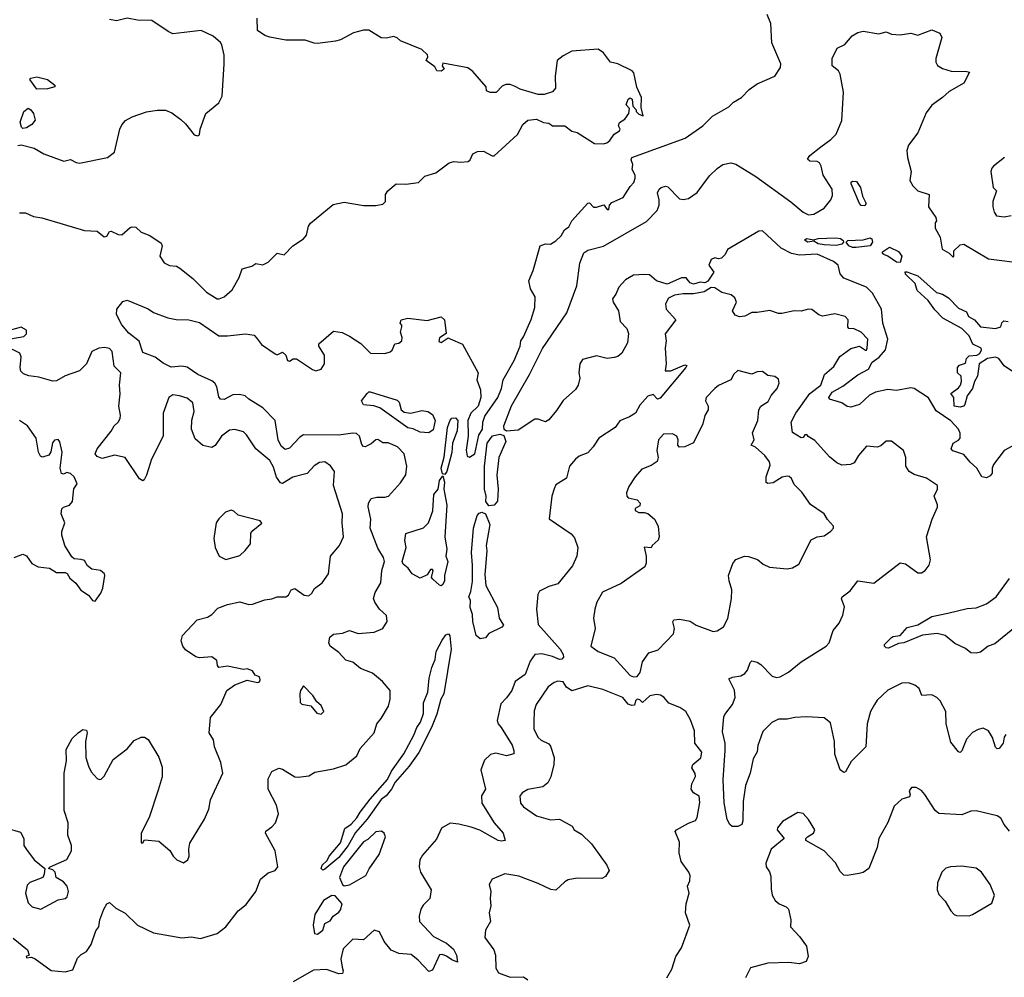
# Model space of a CAD drawing. Extents: x 1690054 to 1842981, y 782881 to 914114.
# Tile 356 of 656: x 1752267 to 1757845, y 846569 to 851996. Entities that reach past the tile are written whole.
import ezdxf

# ---------------------------------------------------------------- set-up
doc = ezdxf.new("R2010")
doc.units = 0

msp = doc.modelspace()

# ---------------------------------------------------------------- linework, layer by layer
at = {"layer": '0CON10XD'}
for points in [[(1752256.4, 851283.6), (1752275, 851287.3), (1752348.1, 851268.1), (1752404, 851235), (1752516.7, 851193.3), (1752555, 851203.3), (1752586.2, 851186.2), (1752605, 851183.3), (1752764.4, 851215.6), (1752805, 851245.7), (1752835, 851376), (1752845, 851400), (1752866.7, 851425), (1752904.1, 851445.9), (1752985, 851473.3), (1753045, 851483.3), (1753093, 851483), (1753128.3, 851468.3), (1753179.5, 851429.5), (1753206.7, 851405), (1753255, 851343.3), (1753275, 851336.7), (1753285, 851342.5), (1753290, 851375), (1753322, 851465), (1753395.5, 851525), (1753413.2, 851563.2), (1753426.1, 851746.1), (1753424.5, 851795), (1753412.4, 851852.4), (1753405, 851865.8), (1753363.2, 851903.2), (1753295, 851934.2), (1753135, 851916), (1753107.9, 851927.9), (1753015, 851991.2), (1752935, 851993.2), (1752875, 852004.7), (1752815, 851988.9), (1752775, 851996.9)], [(1752265, 850900.5), (1752299.4, 850900.6), (1752345, 850880), (1752393.4, 850873.4), (1752635, 850800.4), (1752705, 850797.5), (1752745, 850764.4), (1752761.2, 850768.8), (1752775, 850796), (1752785, 850797.5), (1752825, 850778.6), (1752845, 850777.1), (1752892.7, 850817.3), (1752905, 850822.7), (1752925, 850819.5), (1752955, 850792.2), (1753003.6, 850773.6), (1753068.5, 850728.5), (1753074.4, 850714.4), (1753061.8, 850655), (1753085, 850617.8), (1753115, 850603.5), (1753155, 850598.1), (1753175, 850588.1), (1753248.5, 850528.5), (1753325, 850451.4), (1753385, 850414.6), (1753396.7, 850413.3), (1753425.4, 850424.6), (1753471.4, 850465), (1753510, 850535), (1753527, 850583), (1753581.7, 850598.3), (1753605, 850613.3), (1753645, 850606.7), (1753675, 850622.5), (1753725, 850672.5), (1753765, 850662.5), (1753815, 850713.8), (1753875, 850753.3), (1753891.2, 850775), (1753903.8, 850825), (1753915, 850843.3), (1754042.3, 850947.7), (1754105, 850962.5), (1754215, 850943.3), (1754285, 850942.5), (1754325, 850950), (1754340, 850965), (1754340, 851005), (1754352.5, 851025), (1754400, 851065), (1754455, 851063.3), (1754526.2, 851073.8), (1754561.7, 851108.3), (1754625, 851127.5), (1754700, 851185), (1754727, 851193), (1754765, 851187.5), (1754807, 851193), (1754818.3, 851201.7), (1754833.6, 851236.4), (1754860.7, 851249.3), (1754895, 851250), (1754943.5, 851223.5), (1754955.4, 851224.6), (1755086.7, 851345), (1755117.7, 851402.3), (1755145, 851426), (1755195, 851431.2), (1755235, 851413.8), (1755265, 851410), (1755285, 851394), (1755355, 851394), (1755395, 851363.8), (1755409.5, 851359.5), (1755425.7, 851355.7), (1755523.7, 851293.7), (1755575, 851291.4), (1755592.7, 851297.3), (1755609.5, 851310.5), (1755635, 851346.7), (1755665.8, 851365), (1755668, 851375), (1755658.8, 851395), (1755665, 851412.5), (1755695, 851432.5), (1755717.5, 851465), (1755721.7, 851491.7), (1755703, 851513), (1755714, 851545), (1755725, 851552.5), (1755736.7, 851545), (1755740, 851505), (1755760, 851485), (1755760, 851475), (1755775, 851460), (1755798.3, 851451.7), (1755788, 851498), (1755788.8, 851555), (1755762.9, 851612.9), (1755746.2, 851695), (1755737.5, 851705), (1755655, 851746), (1755614.2, 851754.2), (1755575, 851808), (1755545, 851828.6), (1755395, 851816.7), (1755345, 851791.8), (1755312.1, 851765), (1755301.4, 851675), (1755302, 851608), (1755285, 851586.7), (1755238.3, 851571.7), (1755205, 851571.2), (1755101.7, 851601.7), (1755073.3, 851616.7), (1755045, 851629.2), (1755021.7, 851628.3), (1755000.7, 851619.3), (1754967, 851583), (1754933, 851583), (1754911.7, 851591.7), (1754910, 851615), (1754835, 851702.5), (1754805, 851722.5), (1754665, 851750), (1754660, 851735), (1754672.5, 851715), (1754655, 851703.3), (1754630, 851705), (1754618.3, 851728.3), (1754570, 851765), (1754580, 851785), (1754577, 851797), (1754546.1, 851826.1), (1754425, 851876.7), (1754405, 851893.3), (1754385, 851900), (1754345, 851891.2), (1754315, 851893.8), (1754245, 851936), (1754215, 851936), (1754158.3, 851921.7), (1754085, 851882.5), (1754056.1, 851873.9), (1753955, 851861.1), (1753935, 851861.9), (1753885, 851880.6), (1753775, 851880), (1753685, 851896.2), (1753655, 851906.5), (1753613.8, 851935), (1753612.5, 852005)], [(1754365.2, 848145.2), (1754366.4, 848195), (1754322.6, 848245), (1754265, 848292.9), (1754198.1, 848318.1), (1754155, 848354.6), (1754115, 848366.9), (1754075, 848410), (1754026.2, 848445), (1754018.8, 848465), (1754024.1, 848495.9), (1754045.7, 848514.3), (1754095, 848519.5), (1754135, 848534.2), (1754185, 848517.5), (1754275.4, 848524.6), (1754323.7, 848546.3), (1754349.2, 848585), (1754345, 848618.8), (1754305, 848655.8), (1754278.5, 848695), (1754272.3, 848715), (1754280.8, 848749.2), (1754313.1, 848805), (1754319.1, 848875), (1754333.8, 848925), (1754327.6, 848947.6), (1754295, 849000.8), (1754253.3, 849113.3), (1754256.9, 849165), (1754242, 849235), (1754243.3, 849255), (1754257.6, 849282.4), (1754289.5, 849290.5), (1754335, 849288.9), (1754356, 849295), (1754425, 849370.8), (1754455, 849416.7), (1754459.5, 849465), (1754445.3, 849535.3), (1754407.5, 849575), (1754355, 849597.2), (1754325, 849598.5), (1754295, 849616.9), (1754285, 849615.6), (1754258.6, 849591.4), (1754225, 849575.4), (1754215, 849576.4), (1754205, 849587.5), (1754192.7, 849635), (1754175, 849649.7), (1754155, 849651.7), (1754075, 849641.8), (1753875, 849642.7), (1753855, 849630), (1753795, 849566.7), (1753770.6, 849560.6), (1753749, 849579), (1753730.9, 849615), (1753714.5, 849725), (1753645, 849796.2), (1753565.3, 849845.3), (1753545, 849864.2), (1753512.4, 849872.4), (1753475, 849870), (1753425, 849842.5), (1753405.5, 849845.5), (1753395, 849857.5), (1753384.4, 849915.6), (1753373.1, 849935), (1753355, 849949.5), (1753275.9, 849985.9), (1753215, 850026.2), (1753185, 850032.7), (1753125, 850027.1), (1753079.1, 850049.1), (1753035, 850083.8), (1752965, 850110), (1752944.1, 850174.1), (1752885, 850219.2), (1752845, 850266.7), (1752815.8, 850325), (1752818, 850355), (1752852.1, 850397.9), (1752875.9, 850405.9), (1752995, 850358), (1753025, 850336.2), (1753106.4, 850306.4), (1753152.7, 850297.3), (1753225.7, 850295.7), (1753285, 850279.2), (1753395, 850204.4), (1753445, 850204), (1753545.6, 850215.6), (1753595, 850208), (1753614.2, 850185), (1753637.5, 850155), (1753715, 850101.8), (1753725, 850097.1), (1753755, 850110.8), (1753774.4, 850095), (1753784.5, 850064.5), (1753795, 850060), (1753815.6, 850074.4), (1753835, 850074.4), (1753925, 850012.9), (1753945, 850005.5), (1753975.8, 850015), (1753994.3, 850045), (1753993.6, 850095), (1753962.2, 850145), (1753961.1, 850158.9), (1754045, 850230.8), (1754093.4, 850223.4), (1754135, 850202.5), (1754200.3, 850160.3), (1754255, 850106.2), (1754335, 850103.8), (1754365, 850113.3), (1754376.4, 850123.6), (1754391.7, 850158.3), (1754415, 850162.5), (1754432.5, 850175), (1754433.3, 850195), (1754423.8, 850225), (1754432.5, 850255), (1754432.5, 850265), (1754422.5, 850275), (1754427.5, 850295), (1754465, 850303.8), (1754575, 850290.6), (1754655, 850311.5), (1754673.6, 850295), (1754683.6, 850216.4), (1754645, 850192), (1754641.7, 850171.7), (1754655, 850165.8), (1754695, 850192.5), (1754705, 850187.5), (1754775, 850157.5), (1754864.4, 849995), (1754857, 849955), (1754877.8, 849897.8), (1754879.2, 849855), (1754865.1, 849804.9), (1754822.3, 849765), (1754805.2, 849725.2), (1754807.8, 849635), (1754795.7, 849555.7), (1754802, 849522), (1754815, 849516.2), (1754845.3, 849534.7), (1754868.3, 849641.7), (1754889.3, 849675), (1754891.6, 849715), (1754901.4, 849748.6), (1754975.1, 849855), (1754997.3, 849905), (1755005.5, 849955), (1755068.4, 850065), (1755102.1, 850145), (1755106.8, 850175), (1755122.1, 850197.9), (1755163.9, 850296.1), (1755185.6, 850365), (1755188, 850425), (1755160.5, 850470.5), (1755152, 850515), (1755175.7, 850575), (1755215, 850713.3), (1755245, 850726.2), (1755275, 850724.2), (1755305, 850741.8), (1755335, 850771.2), (1755352.8, 850805), (1755378.7, 850821.3), (1755395.4, 850855), (1755485, 850956.2), (1755495, 850957.5), (1755517, 850933), (1755535, 850932.5), (1755577, 850947), (1755595, 850920), (1755605, 850920), (1755607.5, 850945), (1755620.7, 850959.3), (1755685, 850987.5), (1755725, 851050), (1755747, 851073), (1755753, 851097), (1755753.3, 851115), (1755737, 851147), (1755740, 851175), (1755732, 851202), (1755735.8, 851215), (1756036.3, 851323.7), (1756137.2, 851395), (1756191.8, 851448.2), (1756285, 851502.5), (1756311.4, 851528.6), (1756356.3, 851555), (1756400.1, 851599.9), (1756445, 851633.1), (1756544.8, 851675.2), (1756577.4, 851725), (1756579.8, 851745), (1756528.5, 851865), (1756521.4, 851975), (1756500.8, 852025)], [(1757915, 849591.8), (1757845, 849554.5), (1757783.8, 849475), (1757776.7, 849455), (1757776.7, 849425), (1757765, 849410), (1757745, 849398.8), (1757717.5, 849405), (1757689.2, 849455), (1757652.5, 849487.5), (1757615, 849532.5), (1757553.1, 849553.1), (1757544.2, 849564.2), (1757555, 849596.2), (1757585, 849612.5), (1757594.5, 849625), (1757595, 849652.5), (1757585, 849676), (1757543, 849723), (1757459.3, 849779.3), (1757415, 849852.9), (1757335, 849905.7), (1757315, 849908.9), (1757235, 849894.7), (1757185, 849900.7), (1757115, 849885.6), (1757081.2, 849868.8), (1757024.3, 849815), (1756975, 849800.3), (1756954.3, 849804.3), (1756925, 849825.3), (1756854, 849845), (1756850, 849855), (1756870.7, 849885), (1756930.2, 849919.8), (1757015, 849983.2), (1757075.3, 850015), (1757097.3, 850055), (1757135.9, 850084.1), (1757172, 850125), (1757184.7, 850185.3), (1757157.5, 850275), (1757148.8, 850355), (1757099.1, 850445), (1757065, 850479.6), (1756935, 850530), (1756914.3, 850555), (1756903.1, 850605), (1756877.5, 850625), (1756785, 850667.2), (1756685, 850660.4), (1756640.1, 850670.1), (1756581.1, 850701.1), (1756475, 850798.8), (1756455, 850796.7), (1756276.7, 850693.3), (1756263.8, 850665), (1756243.3, 850645), (1756225, 850640.8), (1756204.4, 850645.6), (1756185, 850637.5), (1756172, 850605), (1756198.8, 850565), (1756165, 850513.2), (1756147.5, 850505), (1756121.9, 850508.1), (1756085, 850496.9), (1756065, 850503.6), (1756055.7, 850515.7), (1756042.1, 850532.1), (1756016.4, 850533.6), (1755935, 850497.5), (1755875, 850515.8), (1755835, 850550), (1755805, 850552.5), (1755745, 850548.8), (1755699.1, 850520.9), (1755660.5, 850479.5), (1755645, 850440), (1755625.7, 850414.3), (1755628.8, 850395), (1755659.2, 850345), (1755668.8, 850285), (1755705.7, 850245.7), (1755716.9, 850216.9), (1755710.2, 850165), (1755677.8, 850105), (1755655, 850087.1), (1755635, 850081.2), (1755595, 850075.2), (1755535, 850090.2), (1755455, 850070), (1755440, 850045), (1755434.3, 849994.3), (1755441.2, 849965), (1755430, 849925), (1755415, 849900), (1755345, 849838), (1755308.9, 849781.1), (1755265, 849728.5), (1755245, 849716.7), (1755205, 849731.9), (1755185, 849731.8), (1755090.1, 849669.9), (1755025, 849663.3), (1755012.5, 849672.5), (1755009.4, 849695), (1755052.4, 849807.6), (1755155.6, 849985), (1755227.9, 850132.1), (1755367.3, 850335), (1755422.6, 850487.4), (1755440.6, 850615), (1755462.4, 850675), (1755485, 850690), (1755575, 850712), (1755817.3, 850852.7), (1755878.5, 850915), (1755888.9, 850945), (1755890.2, 850975), (1755880.7, 851015), (1755888.9, 851035), (1755900.9, 851045), (1755925, 851052.7), (1755937.9, 851047.9), (1756005, 850981.2), (1756025, 850976.2), (1756055, 850982.5), (1756105, 851016.7), (1756175, 851111.3), (1756217.6, 851152.4), (1756250, 851175), (1756295, 851185.2), (1756325, 851177.6), (1756436.8, 851106.8), (1756635, 850963.5), (1756705, 850904.4), (1756735, 850890.6), (1756765, 850893.1), (1756825, 850927.1), (1756862.1, 850975), (1756871.2, 850998.8), (1756868.9, 851035), (1756818.5, 851115), (1756807.7, 851165), (1756797.5, 851185), (1756785, 851192.7), (1756744, 851194), (1756730, 851205), (1756743, 851227), (1756805, 851275.8), (1756863, 851317), (1756893.1, 851346.9), (1756924.2, 851425), (1756933.6, 851585), (1756915, 851687.5), (1756905, 851706.7), (1756870, 851735), (1756870, 851775), (1756897.5, 851835), (1756942.5, 851855), (1756982.5, 851905), (1757015, 851923.3), (1757045, 851930), (1757135, 851915.7), (1757175, 851926.7), (1757205, 851913.3), (1757255, 851910), (1757315, 851919.2), (1757355, 851908.8), (1757435, 851937.8), (1757479.1, 851919.1), (1757492, 851895), (1757456.7, 851775), (1757456.7, 851755), (1757467, 851737), (1757495, 851720), (1757544.1, 851704.1), (1757633, 851703), (1757647.5, 851697.5), (1757615, 851636), (1757532.1, 851587.9), (1757495.6, 851554.4), (1757435, 851510.6), (1757402.5, 851467.5), (1757354.7, 851355), (1757303.1, 851285), (1757293.2, 851255), (1757296.1, 851215), (1757318.1, 851135), (1757309.5, 851085), (1757326.4, 851055), (1757355, 851025.5), (1757418.6, 851005), (1757415.5, 850935), (1757456.2, 850875), (1757460, 850855), (1757452.5, 850845), (1757452.5, 850815), (1757482.5, 850762.5), (1757493.8, 850695), (1757533.3, 850673.3), (1757555, 850650), (1757560, 850655), (1757560, 850685), (1757595, 850720), (1757615, 850723.3), (1757755, 850640.4), (1757965, 850614.4)], [(1752365, 851601.2), (1752325, 851657.5), (1752330, 851665), (1752365, 851671.4), (1752425, 851656), (1752465.7, 851625), (1752466.2, 851615), (1752425, 851604), (1752365, 851601.2)], [(1752285, 851380), (1752276.4, 851386.4), (1752269.3, 851415), (1752290, 851475), (1752315, 851494.2), (1752330, 851485), (1752345, 851463.3), (1752353.9, 851426.1), (1752335, 851401.2), (1752305, 851382), (1752285, 851380)], [(1757845.8, 851215), (1757784.6, 851165.4), (1757774.4, 851155), (1757768, 851135), (1757782.5, 851045), (1757800, 851025), (1757780, 850965), (1757780, 850935), (1757787.5, 850905), (1757800, 850885), (1757845, 850878.8), (1757884.1, 850885.9)], [(1757055, 850941.1), (1757035, 850943.5), (1757024, 850955), (1756978.2, 851065), (1756977.9, 851075), (1756985, 851081.1), (1757008, 851078), (1757030.6, 851045), (1757042.1, 850995), (1757062.2, 850955), (1757055, 850941.1)], [(1756894.6, 850715.4), (1756825, 850719.6), (1756791.2, 850725), (1756765, 850740), (1756732.5, 850735), (1756713.1, 850746.9), (1756725, 850756.4), (1756765, 850748.8), (1756790, 850755), (1756889.5, 850759.5), (1756916.2, 850755), (1756932, 850745), (1756934, 850735), (1756925, 850724.3), (1756894.6, 850715.4)], [(1757005, 850703.8), (1756984.8, 850704.8), (1756964.4, 850715), (1756948.8, 850735), (1756958, 850745), (1757045, 850748.1), (1757085, 850759.1), (1757095, 850753.3), (1757098.6, 850735), (1757085.1, 850714.9), (1757005, 850703.8)], [(1757255, 850618.8), (1757235, 850621.1), (1757186.1, 850656.1), (1757163.3, 850665), (1757155, 850671.2), (1757155, 850680), (1757195, 850706.8), (1757245, 850682.5), (1757265.4, 850655), (1757255, 850618.8)], [(1757925, 849979.2), (1757844.4, 850034.4), (1757813.3, 850075), (1757795, 850083.8), (1757750, 850075), (1757702.5, 850045), (1757693.3, 849975), (1757676, 849945), (1757664.2, 849905), (1757633.8, 849865), (1757622, 849815), (1757613.3, 849805), (1757595, 849800), (1757561.2, 849805), (1757560, 849855), (1757543, 849877), (1757585, 849910), (1757597.5, 849925), (1757602.5, 849945), (1757600, 849975), (1757580, 849995), (1757580, 850025), (1757591.7, 850038.3), (1757625, 850050), (1757630, 850075), (1757645, 850090), (1757690, 850095), (1757706.4, 850103.6), (1757716.2, 850125), (1757713.3, 850135), (1757667.1, 850157.1), (1757646.2, 850205), (1757605, 850245.7), (1757496.7, 850305), (1757450.9, 850350.9), (1757414, 850405), (1757351.5, 850461.5), (1757340, 850500), (1757285, 850553.3), (1757283.6, 850566.4), (1757293, 850567), (1757355, 850544), (1757460.6, 850450.6), (1757495, 850440.1), (1757529.7, 850419.7), (1757585, 850360.5), (1757630.8, 850340.8), (1757642.9, 850312.9), (1757675.2, 850295.2), (1757710, 850255), (1757795, 850245.6), (1757824.4, 850255.6), (1757831.7, 850278.3), (1757841.7, 850288.3), (1757866.1, 850286.1)], [(1757466.6, 849233.4), (1757467, 849247), (1757447.8, 849295), (1757465.8, 849335.8), (1757466.7, 849356.7), (1757405, 849397.8), (1757335, 849417.5), (1757305.3, 849435.3), (1757287.9, 849465), (1757287.9, 849515), (1757274.2, 849555), (1757205, 849607.1), (1757175, 849607.5), (1757145, 849580), (1757125, 849572.9), (1757065, 849578.6), (1757018.1, 849525), (1756993.8, 849485), (1756974.1, 849474.1), (1756925, 849471.1), (1756896, 849485), (1756855, 849518.6), (1756770.7, 849610.7), (1756733.8, 849633.8), (1756726.7, 849645), (1756715, 849642.5), (1756705, 849627.5), (1756695, 849626.2), (1756645, 849655.7), (1756638, 849715), (1756663.2, 849765), (1756743, 849877), (1756806.2, 849925), (1756825.5, 849984.5), (1756879.5, 850029.5), (1756913.8, 850086.2), (1756975, 850133.1), (1757025, 850146.4), (1757057.8, 850122.2), (1757065, 850122.9), (1757068.5, 850135), (1757072.3, 850185), (1757035, 850224.4), (1756995, 850242.9), (1756965, 850246.2), (1756959.2, 850255), (1756960, 850295), (1756942.8, 850312.8), (1756885, 850329.2), (1756815, 850316.1), (1756795, 850323.2), (1756755, 850353.2), (1756735, 850356.1), (1756695, 850343.8), (1756654.6, 850345.4), (1756585, 850330.8), (1756565, 850330), (1756517.1, 850347.1), (1756445, 850335.6), (1756415, 850336.9), (1756374.7, 850315.3), (1756345, 850312.4), (1756320.9, 850320.9), (1756305.2, 850345), (1756327.6, 850395), (1756319.2, 850419.2), (1756296.7, 850436.7), (1756245, 850450.3), (1756205, 850475.2), (1756185, 850477.2), (1756145, 850454), (1756085, 850441.6), (1756025, 850442.3), (1755975.9, 850434.1), (1755941.9, 850418.1), (1755925.5, 850385), (1755929.8, 850355), (1755984.8, 850295), (1755924.2, 850215), (1755930, 850175), (1755924.2, 850135), (1755928.6, 850045), (1755923.3, 850005), (1755955, 850006.2), (1756035, 850040), (1756046.2, 850036.2), (1756041.2, 850025), (1755895, 849850), (1755880, 849845), (1755855, 849872.5), (1755825, 849862.5), (1755779.3, 849810.7), (1755755, 849765.8), (1755722.5, 849745), (1755667.6, 849722.4), (1755640, 849685), (1755548.6, 849625), (1755516.7, 849575), (1755485, 849541.4), (1755437.3, 849522.7), (1755415, 849506), (1755381.9, 849465), (1755365, 849396.7), (1755305, 849360), (1755295, 849337.5), (1755280.8, 849295), (1755266.2, 849166.2), (1755391.3, 849081.3), (1755410, 849060), (1755429.2, 849005), (1755424, 848955), (1755398.9, 848901.1), (1755315, 848798), (1755265.6, 848784.4), (1755212.4, 848757.6), (1755202.5, 848737.5), (1755194.4, 848655.6), (1755205, 848568.1), (1755328.1, 848428.1), (1755345, 848399.1), (1755347.2, 848382.8), (1755338.9, 848371.1), (1755325, 848370.4), (1755285, 848387.3), (1755225, 848401.4), (1755185, 848398), (1755159.3, 848360.7), (1755130, 848285), (1755073.9, 848246.1), (1755055.5, 848194.5), (1755025, 848152.5), (1754992.1, 848117.9), (1754971.1, 848025), (1754976.9, 848005), (1754995.4, 847985), (1755056.7, 847885), (1755067.1, 847855), (1755066.2, 847835), (1755025, 847823.3), (1754965, 847838.2), (1754935, 847831.5), (1754900.6, 847799.4), (1754880, 847745), (1754905.4, 847635), (1754882.7, 847597.3), (1754885.4, 847555), (1754954.7, 847444.7), (1755005.7, 847385), (1755016.7, 847345), (1754995, 847340), (1754977.5, 847345), (1754873.1, 847403.1), (1754825, 847420.4), (1754755, 847437.3), (1754705, 847441.4), (1754655.7, 847414.3), (1754628.7, 847351.3), (1754548.1, 847261.9), (1754534.4, 847234.4), (1754530.6, 847195), (1754537.1, 847165), (1754597.5, 847065), (1754590, 847015), (1754552.2, 846977.8), (1754539.4, 846955), (1754529.7, 846915), (1754532.7, 846885), (1754610.5, 846800.5), (1754685, 846762.3), (1754725, 846727.5), (1754742.5, 846695), (1754747.5, 846655), (1754715, 846667.1), (1754685, 846689.4), (1754662.7, 846697.3), (1754645, 846696), (1754605, 846608.8), (1754585, 846600.8), (1754524.5, 846665), (1754485, 846697.1), (1754415, 846704), (1754372, 846722), (1754331.2, 846771.2), (1754305, 846827.1), (1754275, 846835.7), (1754215, 846782), (1754155, 846784.2), (1754100.4, 846729.6), (1754085.7, 846674.3), (1754093.9, 846626.1), (1754099.2, 846605), (1754095, 846590), (1754075, 846588), (1754005, 846612.5), (1753930.7, 846609.3), (1753816.4, 846543.6)], [(1752215, 850187.5), (1752290, 850200), (1752306.2, 850215), (1752306, 850236), (1752275, 850254), (1752195, 850230)], [(1753485, 848226.2), (1753555, 848252.5), (1753615, 848240), (1753625, 848243.3), (1753630, 848255), (1753625, 848272.5), (1753600.7, 848280.7), (1753586.1, 848306.1), (1753556.1, 848316.1), (1753535, 848313.3), (1753445, 848332), (1753395, 848323.8), (1753386.7, 848335), (1753384, 848365), (1753355.4, 848385.4), (1753285, 848380), (1753265, 848385.8), (1753206.7, 848425), (1753191.2, 848445), (1753182, 848475), (1753188.8, 848505), (1753273.3, 848595), (1753330.3, 848609.7), (1753354.6, 848625.4), (1753389.2, 848660.8), (1753445, 848680.9), (1753515, 848696.7), (1753565, 848682.4), (1753585, 848682.5), (1753655, 848708.5), (1753696.1, 848713.9), (1753725, 848725.5), (1753775, 848725.5), (1753790, 848735), (1753805, 848764.2), (1753825, 848772.9), (1753878, 848735), (1753905, 848730), (1753921.9, 848745), (1753936.9, 848773.1), (1753980, 848805), (1754016, 848856), (1754026.9, 848955), (1754079.7, 849015), (1754100.9, 849065), (1754093.8, 849145), (1754096.1, 849195), (1754044.5, 849355), (1754050.6, 849435), (1754028, 849468), (1753995, 849490), (1753965, 849486), (1753935, 849468), (1753895.3, 849424.7), (1753815, 849402.5), (1753755, 849366.4), (1753745, 849371.1), (1753722.5, 849402.5), (1753705, 849460), (1753685, 849496.9), (1753604.5, 849564.5), (1753552.6, 849642.6), (1753535, 849659.4), (1753485, 849673.3), (1753455, 849668.9), (1753410.5, 849635), (1753375, 849583.1), (1753355, 849571.8), (1753305, 849582.9), (1753261.2, 849621.2), (1753239.4, 849675), (1753243.1, 849726.9), (1753255.6, 849775), (1753247.5, 849825), (1753215, 849851.1), (1753172.5, 849865), (1753135, 849868.9), (1753111.8, 849855), (1753080, 849765), (1753080, 849635), (1753013.6, 849505), (1752985.5, 849414.5), (1752971.7, 849388.3), (1752965, 849383.3), (1752945, 849393.8), (1752865, 849515.5), (1752805, 849528.1), (1752735, 849508), (1752705, 849520), (1752693.8, 849535), (1752705, 849563.3), (1752785.8, 849664.2), (1752802.2, 849695), (1752825.3, 849714.7), (1752835.5, 849735), (1752838.2, 849755), (1752828.9, 849805), (1752835.5, 849875.5), (1752833.1, 849925), (1752839.2, 849995), (1752802.1, 850032.1), (1752791.6, 850115), (1752775, 850131.5), (1752748.1, 850138.1), (1752715, 850134.6), (1752675, 850114.4), (1752645, 850045.6), (1752605, 850005.6), (1752525, 849977.8), (1752475, 849950), (1752455, 849948.1), (1752375, 849970), (1752318, 849978), (1752289.5, 849989.5), (1752274.3, 850004.3), (1752270, 850025), (1752275.8, 850084.2), (1752267.5, 850105), (1752187.5, 850145)], [(1755745, 848271.9), (1755765, 848274), (1755783, 848297), (1755795, 848356.2), (1755832, 848408), (1755885, 848423.8), (1755970, 848515), (1755976.2, 848545), (1755966.4, 848583.6), (1755972.5, 848595), (1756005, 848598.1), (1756065, 848587.7), (1756098.6, 848565), (1756195, 848528.8), (1756217.9, 848532.1), (1756255, 848554.2), (1756277.8, 848602.2), (1756300, 848715), (1756301.4, 848765), (1756286, 848815), (1756283.3, 848845), (1756306.4, 848913.6), (1756323.9, 848936.1), (1756373.9, 848956.1), (1756395, 848953.8), (1756447, 848937), (1756479.3, 848909.3), (1756513.9, 848893.9), (1756615, 848883.8), (1756645, 848888.8), (1756680.5, 848909.5), (1756751.1, 849048.9), (1756785, 849065.8), (1756825, 849070), (1756863, 849097), (1756877.5, 849115), (1756877.5, 849125), (1756842.7, 849162.7), (1756824.2, 849195), (1756747.8, 849247.8), (1756697.4, 849317.4), (1756655, 849362), (1756639.4, 849395), (1756626.2, 849406.2), (1756615, 849409.5), (1756587.1, 849402.9), (1756535, 849370.8), (1756505, 849366.7), (1756495, 849372.5), (1756495.9, 849405.9), (1756518, 849472), (1756515, 849490), (1756488.6, 849525), (1756435, 849573.3), (1756410, 849585), (1756427.5, 849615), (1756419.2, 849655), (1756449.2, 849725), (1756454.2, 849785), (1756466.2, 849805), (1756507.4, 849832.6), (1756524.6, 849865.4), (1756558.9, 849905), (1756569.4, 849935), (1756565, 849958.8), (1756545, 849974), (1756505, 849980), (1756475, 850002), (1756445, 850000.8), (1756414, 849986), (1756335, 850006.9), (1756312.6, 849987.4), (1756295.2, 849954.8), (1756225, 849922.5), (1756205, 849905.4), (1756156.5, 849855), (1756152.9, 849835), (1756166.7, 849805), (1756166.5, 849785), (1756147.8, 849752.2), (1756136.4, 849705), (1756085, 849597.5), (1756035, 849575.8), (1756005, 849573.8), (1755996.2, 849585), (1755997.5, 849615), (1755990, 849635), (1755965, 849647.8), (1755915, 849647.5), (1755885.6, 849615), (1755876, 849555), (1755883.3, 849515), (1755877.6, 849492.4), (1755845, 849470), (1755792.3, 849447.7), (1755753.8, 849405), (1755718.8, 849351.2), (1755703.8, 849315), (1755706.7, 849295), (1755715, 849286.7), (1755765, 849273.8), (1755781.2, 849255), (1755780, 849240), (1755753.6, 849226.4), (1755753.8, 849215), (1755775, 849202), (1755805, 849203.3), (1755825, 849196.7), (1755862.5, 849165), (1755883.8, 849125), (1755888.8, 849065), (1755883.6, 849046.4), (1755850, 849015), (1755845, 849002.5), (1755804.2, 849005.8), (1755816.2, 848955), (1755816, 848915), (1755809.2, 848895), (1755675, 848801.4), (1755568.7, 848751.3), (1755536.9, 848695), (1755524.4, 848655), (1755518.6, 848605), (1755527.5, 848545), (1755502, 848445), (1755543.8, 848415), (1755635, 848378.9), (1755725, 848279.4), (1755745, 848271.9)], [(1754585, 849654.5), (1754535, 849658.2), (1754496.7, 849676.7), (1754465, 849683.5), (1754306.6, 849796.6), (1754272.7, 849807.3), (1754215, 849812.5), (1754202.5, 849835), (1754235, 849877.5), (1754245, 849887.5), (1754253, 849887), (1754405, 849839.2), (1754417.5, 849827.5), (1754428.5, 849785), (1754445, 849771.1), (1754483.7, 849766.3), (1754545, 849781.9), (1754580, 849775), (1754605, 849758), (1754620, 849725), (1754608.6, 849671.4), (1754585, 849654.5)], [(1752235, 848948.8), (1752285, 848966.7), (1752305, 848956.7), (1752335, 848913.3), (1752372.5, 848895), (1752435, 848886.7), (1752475, 848862.5), (1752525, 848862.5), (1752536.4, 848856.4), (1752550.7, 848830.7), (1752585, 848802.5), (1752613.6, 848763.6), (1752657.5, 848735), (1752680, 848705), (1752695, 848700), (1752726.7, 848745), (1752738.8, 848775), (1752750, 848845), (1752746.7, 848855), (1752725, 848873.8), (1752675, 848882.5), (1752650.7, 848900.7), (1752635, 848930), (1752615, 848937.5), (1752575, 848940), (1752561.7, 848951.7), (1752523.3, 849015), (1752506.2, 849075), (1752506.2, 849095), (1752522.5, 849145), (1752502.5, 849195), (1752506, 849224), (1752516.1, 849233.9), (1752550, 849245), (1752566.7, 849265), (1752573, 849337), (1752592.5, 849365), (1752576, 849405), (1752555, 849423.8), (1752535, 849430), (1752515, 849420), (1752503, 849423), (1752496.2, 849455), (1752508, 849545), (1752493.9, 849603.9), (1752485, 849617.5), (1752465, 849612.5), (1752453, 849597), (1752443.8, 849546.2), (1752431.7, 849528.3), (1752397, 849517), (1752385, 849522.5), (1752374.3, 849544.3), (1752360.8, 849625), (1752311.9, 849695), (1752265, 849723.8)], [(1754675, 849418), (1754662, 849422), (1754654.3, 849455), (1754672.6, 849517.4), (1754690, 849685), (1754705, 849727.1), (1754715, 849736.7), (1754735, 849738.5), (1754748.5, 849725), (1754746, 849665), (1754718.9, 849595), (1754715, 849542.9), (1754687.2, 849435), (1754675, 849418)], [(1754925, 849241.4), (1754907.8, 849265), (1754909.2, 849295), (1754899.5, 849335), (1754900.2, 849465), (1754915.2, 849595), (1754945, 849636.7), (1754987.6, 849647.6), (1755009, 849639), (1755021.7, 849605), (1754981, 849515), (1754970.3, 849415), (1754976.9, 849335), (1754973.4, 849266.6), (1754955, 849243.8), (1754925, 849241.4)], [(1754655, 848788), (1754645, 848791.2), (1754606.7, 848825), (1754600, 848835), (1754610, 848875), (1754605, 848880), (1754595, 848880), (1754575, 848850), (1754535, 848830), (1754490, 848855), (1754467.7, 848887.7), (1754439.5, 848909.5), (1754434.3, 848925), (1754456.2, 849005), (1754448.5, 849045), (1754455, 849083.3), (1754554.2, 849115.8), (1754583.8, 849145), (1754608.3, 849211.7), (1754612.5, 849305), (1754637.5, 849335), (1754646.1, 849383.9), (1754665, 849410), (1754674.2, 849375), (1754668.9, 849335), (1754686.2, 849245), (1754675.8, 849065.8), (1754686.8, 848995), (1754681.4, 848955), (1754692.4, 848925), (1754674.1, 848845), (1754674.4, 848815), (1754665, 848794), (1754655, 848788)], [(1753435, 848937.5), (1753455, 848942.5), (1753515, 848960), (1753545, 848986.7), (1753573.9, 849026.1), (1753576.7, 849085), (1753588.3, 849101.7), (1753638.3, 849141.7), (1753630, 849155), (1753505, 849187.5), (1753480.5, 849210.5), (1753465, 849216.2), (1753432.5, 849205), (1753395, 849167.5), (1753380, 849145), (1753366, 849055), (1753374, 849005), (1753397.5, 848955), (1753435, 848937.5)], [(1754875, 848486.7), (1754853.3, 848505), (1754834.6, 848585), (1754832.1, 848625), (1754818.2, 848665), (1754820.2, 848705), (1754812.1, 848725), (1754823.5, 848755), (1754831.7, 848811.7), (1754833.1, 848905), (1754826.7, 848976.7), (1754837.4, 849115), (1754858.4, 849185), (1754870.4, 849199.6), (1754885, 849204.8), (1754906, 849195), (1754929.6, 849135), (1754910, 849015), (1754913, 848985), (1754902.1, 848852.1), (1754908.4, 848788.4), (1754973.1, 848665), (1754982.9, 848605), (1755008.8, 848565), (1754997.7, 848552.3), (1754925, 848517.5), (1754905, 848492.5), (1754875, 848486.7)], [(1757853.8, 847945), (1757845, 847930), (1757838.8, 847895), (1757816.7, 847865), (1757805, 847863.3), (1757795, 847872.5), (1757777.3, 847927.3), (1757756, 847965), (1757725, 847980), (1757696.8, 847973.2), (1757665, 847956), (1757631.7, 847918.3), (1757605, 847852.5), (1757595, 847843.3), (1757585, 847846.7), (1757542.2, 847902.2), (1757515.5, 848005), (1757514, 848075), (1757482, 848135), (1757462.5, 848155), (1757435, 848170.4), (1757377.5, 848165), (1757363.1, 848205), (1757337.8, 848225), (1757302.7, 848237.3), (1757264, 848236), (1757185, 848195.5), (1757125, 848138.6), (1757108.9, 848115), (1757087.5, 848075), (1757068.5, 848005), (1757060.8, 847875), (1756978.3, 847791.7), (1756945, 847732.5), (1756935, 847730), (1756914.4, 847744.4), (1756884.3, 847834.3), (1756882.5, 847905), (1756861.1, 848011.1), (1756825, 848039.5), (1756725, 848045.8), (1756658.3, 848041.7), (1756615, 848030.9), (1756565, 848030.8), (1756527.5, 848012.5), (1756477.7, 847962.3), (1756448.3, 847881.7), (1756444.1, 847845.9), (1756422.7, 847807.3), (1756405.6, 847725), (1756379.5, 847655), (1756366.4, 847565), (1756362.9, 847455), (1756357.3, 847435), (1756335, 847422.8), (1756303.6, 847423.6), (1756289.4, 847435), (1756275, 847463.8), (1756258.3, 847558.3), (1756252.4, 847687.6), (1756264.3, 847855), (1756262.9, 847895), (1756249.1, 847959.1), (1756256.9, 848045), (1756261.3, 848058.7), (1756304.4, 848115), (1756320.7, 848155), (1756316.4, 848196.4), (1756285, 848260), (1756305, 848270), (1756352.3, 848277.7), (1756375, 848291.2), (1756390.7, 848309.3), (1756405, 848353.3), (1756415, 848362), (1756445, 848355.6), (1756465, 848342.2), (1756529.2, 848275), (1756555, 848267.3), (1756575, 848270.9), (1756621.7, 848298.3), (1756695, 848357.5), (1756835, 848445.7), (1756851.9, 848465), (1756875.8, 848535), (1756909.2, 848575), (1756929.5, 848620.5), (1756938.9, 848668.9), (1756923.4, 848713.4), (1756925.8, 848725), (1756970.9, 848759.1), (1757014.6, 848815.4), (1757105, 848801.9), (1757255, 848917.5), (1757285, 848912), (1757355, 848861.2), (1757375, 848861.2), (1757396.2, 848875), (1757420, 848905), (1757427.5, 848935), (1757403.8, 849065), (1757435.6, 849165), (1757466.6, 849233.4)], [(1757905, 848551.8), (1757791.4, 848458.6), (1757753.3, 848445), (1757709.5, 848410.5), (1757685, 848405.3), (1757655, 848407.9), (1757625, 848432.1), (1757565, 848461.4), (1757509.2, 848505), (1757465, 848517.7), (1757381.5, 848508.5), (1757275.7, 848464.3), (1757245, 848461.2), (1757188, 848435), (1757175, 848436.2), (1757166.2, 848445), (1757166.2, 848455), (1757205, 848493.6), (1757215, 848500.4), (1757255, 848505.8), (1757295, 848551.1), (1757355, 848566.2), (1757435, 848612.7), (1757525, 848631.5), (1757635, 848658.2), (1757685, 848662.7), (1757745, 848684.8), (1757798.9, 848725), (1757875, 848828.9)], [(1753985, 847175.8), (1753975.8, 847185), (1753981.3, 847205), (1754009.6, 847230.4), (1754020, 847255), (1754085, 847330.6), (1754108.3, 847411.7), (1754145, 847436.9), (1754177.8, 847472.2), (1754195.7, 847505), (1754251.9, 847578.1), (1754350.7, 847689.3), (1754373.2, 847736.8), (1754443.6, 847835), (1754499.6, 847940.4), (1754516.9, 847985), (1754538.2, 848015), (1754554.5, 848064.5), (1754555.4, 848125), (1754578.5, 848185), (1754587.5, 848265), (1754602.7, 848325), (1754619.9, 848370.1), (1754626.9, 848415), (1754661.2, 848478.8), (1754680.8, 848509.2), (1754695.4, 848515), (1754703.2, 848503.2), (1754710.8, 848429.2), (1754668.9, 848175), (1754653.5, 848145), (1754630.3, 848059.7), (1754600.4, 847985), (1754527.7, 847842.3), (1754473.1, 847765), (1754395, 847674.5), (1754373.4, 847635), (1754342.3, 847597.7), (1754314.4, 847575.6), (1754235.5, 847465), (1754169.7, 847390.3), (1754127.2, 847315), (1754075, 847248.5), (1753995, 847181.5), (1753985, 847175.8)], [(1755934, 846565), (1755962, 846615), (1755985, 846687.5), (1756015.8, 846735), (1756062.9, 846865), (1756039.4, 846935), (1756042.9, 846985), (1756059.2, 847045), (1756049.5, 847085), (1756063.7, 847116.3), (1756065.4, 847145.4), (1756058.1, 847165), (1756014.4, 847225), (1756002.9, 847275), (1756004.4, 847334.4), (1755980.8, 847395), (1755988, 847405), (1756055, 847442.2), (1756095, 847456.7), (1756105.7, 847475), (1756119.8, 847560.2), (1756116.2, 847596.2), (1756084.3, 847614.3), (1756071.9, 847635), (1756074.4, 847665.6), (1756096.1, 847706.1), (1756093.6, 847723.6), (1756074.1, 847755), (1756080.4, 847775), (1756125, 847813.3), (1756132.2, 847845), (1756091.9, 847895), (1756090, 847965), (1756067.4, 848027.4), (1756041.2, 848075), (1756007.1, 848097.1), (1755945, 848123.1), (1755915.7, 848155.7), (1755897, 848167), (1755875, 848170.7), (1755836.2, 848163.8), (1755795, 848126.7), (1755780.9, 848140.9), (1755765, 848144.2), (1755755.8, 848135), (1755749.5, 848110.5), (1755735, 848109.2), (1755715, 848116.2), (1755684.2, 848154.2), (1755570.3, 848200.3), (1755485, 848220.8), (1755395, 848191.9), (1755365, 848212.9), (1755345, 848242.5), (1755315, 848247.1), (1755295, 848240), (1755261.2, 848215), (1755192.5, 848115), (1755181.5, 848078.5), (1755180, 848015), (1755180.6, 847975), (1755205, 847928), (1755222.1, 847912.1), (1755265, 847892.2), (1755275, 847878.6), (1755294.8, 847815), (1755292.3, 847775), (1755276.8, 847705), (1755259.4, 847670.6), (1755231.4, 847648.6), (1755146.6, 847633.4), (1755113.3, 847615), (1755101.2, 847595), (1755104.2, 847555), (1755120.8, 847535), (1755195, 847484.7), (1755275, 847461.2), (1755325, 847464.4), (1755396, 847425), (1755408.8, 847405), (1755449.3, 847379.3), (1755505.5, 847325), (1755593.1, 847205), (1755605.7, 847175), (1755585, 847140), (1755565, 847129.6), (1755425, 847130.6), (1755375, 847121.4), (1755355, 847110), (1755305, 847062.5), (1755275.7, 847065.7), (1755205, 847101.1), (1755095, 847141.8), (1755015.5, 847155.5), (1754944.5, 847125.5), (1754927.1, 847095), (1754935.8, 847054.2), (1754931.4, 847015), (1754935.7, 846974.3), (1754926.2, 846935), (1754934.2, 846885), (1754906.2, 846835), (1754902, 846795), (1754953.1, 846725), (1754961.9, 846695), (1754965, 846620), (1754980, 846595), (1755045, 846569.4), (1755121.9, 846571.9), (1755145.4, 846555.4)], [(1752194.7, 847414.7), (1752271.7, 847391.7), (1752290, 847355), (1752291.2, 847315), (1752305, 847292.5), (1752348.1, 847235), (1752410, 847185), (1752406.4, 847153.6), (1752397.5, 847135), (1752325, 847106.9), (1752309.6, 847090.4), (1752300.3, 847045), (1752315, 846990.6), (1752338.5, 846968.5), (1752387.5, 846955), (1752485, 847008.5), (1752525, 847014.6), (1752535.9, 847024.1), (1752544.4, 847055), (1752536.7, 847085), (1752515, 847110.6), (1752474.3, 847134.3), (1752467.5, 847165), (1752455, 847177.5), (1752430, 847185), (1752440, 847195), (1752535, 847236.7), (1752560, 847285), (1752560, 847315), (1752540, 847375), (1752540.8, 847445), (1752519.5, 847515), (1752518.8, 847725), (1752531.4, 847795), (1752530.7, 847859.3), (1752565, 847922.5), (1752597.5, 847955), (1752625, 847972.5), (1752645, 847970), (1752648.8, 847955), (1752640, 847905), (1752642.1, 847815), (1752656.2, 847765), (1752672.7, 847732.7), (1752705, 847696), (1752719.3, 847689.3), (1752728.8, 847691.2), (1752745, 847708), (1752796.6, 847803.4), (1752876, 847864), (1752915, 847910), (1752955, 847928.8), (1752975, 847928.8), (1752995, 847916.7), (1753055.7, 847815.7), (1753075, 847760), (1753074.5, 847705.5), (1753051.5, 847628.5), (1753000, 847475), (1752954.3, 847385.7), (1752955, 847330), (1752965, 847330), (1752975, 847347.5), (1753055, 847341.2), (1753117, 847287), (1753136.2, 847255), (1753156.7, 847235), (1753195, 847218), (1753220, 847235), (1753226.9, 847255), (1753224.3, 847295), (1753230.3, 847329.7), (1753313.5, 847465), (1753338.3, 847521.7), (1753347.7, 847575), (1753417.1, 847725), (1753407, 847787), (1753370, 847875), (1753365.3, 847915.3), (1753340.5, 847955), (1753348.9, 848041.1), (1753405.8, 848115), (1753440, 848195), (1753485, 848226.2)], [(1753975, 848060), (1753990, 848075), (1753975, 848110), (1753950.7, 848130.7), (1753927.5, 848165), (1753875, 848220), (1753857.5, 848195), (1753853.3, 848175), (1753856.4, 848126.4), (1753865, 848117.5), (1753917, 848107), (1753950, 848065), (1753975, 848060)], [(1752230.8, 846790.8), (1752311.2, 846725), (1752320, 846695), (1752304.2, 846685.8), (1752305, 846680), (1752333, 846683), (1752355, 846673.8), (1752445, 846607.5), (1752525, 846600), (1752568, 846612), (1752595, 846676.7), (1752615, 846698), (1752645, 846714.3), (1752672.1, 846755), (1752698.7, 846831.3), (1752715.7, 846855), (1752721.4, 846895), (1752744.2, 846955), (1752761.2, 846985), (1752775, 846993.3), (1752811.3, 846961.3), (1752865, 846932.9), (1752934, 846864), (1753025, 846820.5), (1753185, 846792), (1753238.3, 846798.3), (1753291.5, 846788.5), (1753385, 846816.8), (1753434.3, 846855), (1753505.5, 846945), (1753549.5, 846980.5), (1753604, 847055), (1753632, 847125), (1753675, 847160), (1753715, 847173.5), (1753728.5, 847195), (1753714, 847285), (1753658.8, 847385), (1753662.3, 847397.7), (1753695, 847420.8), (1753715.7, 847445), (1753733.1, 847495), (1753721.9, 847545), (1753675.6, 847635), (1753674.2, 847694.2), (1753694.6, 847735.4), (1753735, 847753.8), (1753755, 847748), (1753825, 847705.8), (1753845, 847702.9), (1753905, 847711.1), (1753938.8, 847731.2), (1754045, 847749.5), (1754115, 847772.5), (1754176.1, 847823.9), (1754196.5, 847865), (1754275.1, 847954.9), (1754289.8, 848005), (1754315.1, 848034.9), (1754356.2, 848105), (1754365.2, 848145.2)], [(1757875, 847397.5), (1757844.1, 847434.1), (1757825, 847470), (1757805, 847484.3), (1757685, 847512.9), (1757655, 847510.8), (1757605, 847488.9), (1757475, 847497.1), (1757452.5, 847515), (1757395.7, 847605), (1757375, 847627.8), (1757346.2, 847645), (1757320, 847645), (1757306.2, 847625), (1757312.5, 847605), (1757308.3, 847591.7), (1757265, 847578.8), (1757220.9, 847539.1), (1757184.5, 847445.5), (1757134.2, 847355), (1757124, 847305), (1757077.5, 847185), (1757045, 847163.3), (1757023, 847157), (1756955, 847146), (1756935, 847148), (1756915, 847168.8), (1756888.3, 847218.3), (1756825.4, 847285.4), (1756720, 847345), (1756720, 847355), (1756730, 847365), (1756764.3, 847385.7), (1756771.2, 847405), (1756735, 847462.5), (1756705, 847496.7), (1756675, 847503.3), (1756587.9, 847452.1), (1756559.2, 847415), (1756557.5, 847405), (1756597.5, 847355), (1756524, 847295), (1756493.8, 847216.2), (1756495.6, 847195.6), (1756515.6, 847165.6), (1756522.7, 847142.7), (1756525, 847070)], [(1754105, 847087.4), (1754135, 847092), (1754227.1, 847145), (1754245.9, 847184.1), (1754303.1, 847265), (1754340, 847365), (1754332, 847385), (1754317, 847397), (1754285, 847394), (1754239.4, 847350.6), (1754215, 847337.1), (1754101.5, 847195), (1754078.1, 847135), (1754095.5, 847095.5), (1754105, 847087.4)], [(1757645, 846917.1), (1757665, 846924), (1757775, 846988.8), (1757789.2, 847035), (1757764.2, 847094.2), (1757715.8, 847165), (1757686.4, 847186.4), (1757605, 847198.6), (1757540, 847195), (1757513.6, 847186.4), (1757492, 847165), (1757465.9, 847104.1), (1757464, 847065), (1757475, 847037.5), (1757510.5, 847000.5), (1757541.2, 846945), (1757561.2, 846925), (1757575, 846919.4), (1757645, 846917.1)], [(1753955, 846812.7), (1753984.6, 846835), (1753995.6, 846874.4), (1754025, 846889.4), (1754043.8, 846916.2), (1754075, 846937.1), (1754085, 846951.9), (1754093.3, 846985), (1754055, 847030), (1754035, 847031.8), (1753987.6, 847005), (1753938.2, 846925), (1753929.2, 846865), (1753937.7, 846817.7), (1753955, 846812.7)], [(1756525, 847070), (1756530, 847035), (1756547.1, 847005), (1756569.2, 846985), (1756609.1, 846969.1), (1756622.9, 846955), (1756636, 846895), (1756633.8, 846855), (1756685, 846800), (1756724, 846745), (1756733.9, 846686.1), (1756722.3, 846657.7), (1756685, 846644.3), (1756625, 846653.1), (1756505, 846648.6), (1756407.7, 846622.3), (1756378, 846565)]]:
    msp.add_lwpolyline(points, dxfattribs=at)

doc.saveas('drawing.dxf')
